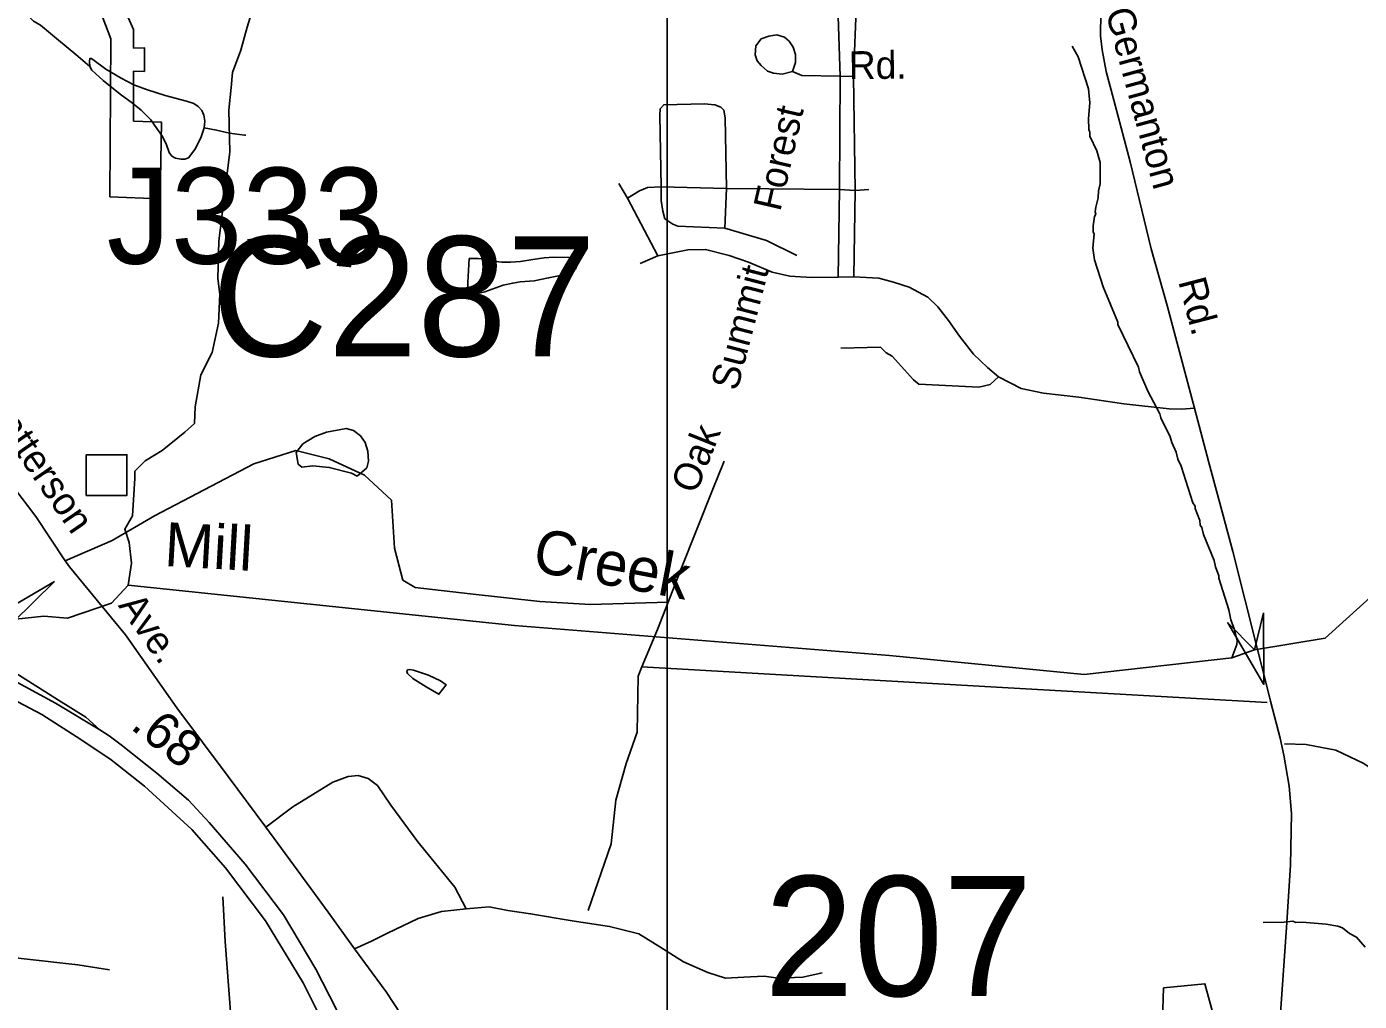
# Model space of a CAD drawing. Extents: x 1547597 to 1699558, y 810033 to 920809.
# Drawn here: x 1624425 to 1628975, y 885639 to 888968 of the extents above; entities that cross this region are included whole.
import ezdxf

# ---------------------------------------------------------------- set-up
doc = ezdxf.new("R2010")
doc.units = 0
for name, color, linetype in [('Exist Cultural Warehouse Building Footprint', 7, 'Continuous'), ('Exist Hydrographic Creek Single Shore', 7, 'Continuous'), ('Exist Hydrographic Creek Single Shore Label', 7, 'Continuous'), ('Exist Hydrographic Misc Water Feature', 7, 'Continuous'), ('Exist Road Non-System Structure Non-Sys Other CELL', 7, 'Continuous'), ('Exist Road Non-System Structure Non-Sys Other Number Label', 7, 'Continuous'), ('Exist Road Non-System Type 51', 7, 'Continuous'), ('Exist Road Non-System Type 51 Label', 7, 'Continuous'), ('Exist Road Primary NC Attributed', 7, 'Continuous'), ('Exist Road Primary NC Label', 7, 'Continuous'), ('Exist Road Primary US Divided Attributed', 7, 'Continuous'), ('Exist Road Primary US Mileage Hundredths English Label', 7, 'Continuous'), ('Exist Road Primary US Ramp 1 Lane  Attributed', 7, 'Continuous'), ('Exist Road Secondary Structure Culvert Attributed CELL', 7, 'Continuous'), ('Exist Road Secondary Structure Culvert Number Label', 7, 'Continuous'), ('Exist Road Secondary Structure Standard Bridge Attributed CELL', 7, 'Continuous'), ('Exist Road Secondary Structure Standard Bridge Number Label', 7, 'Continuous'), ('Prop DSN Text', 7, 'Continuous')]:
    doc.layers.add(name, color=color, linetype=linetype)

msp = doc.modelspace()

# ---------------------------------------------------------------- linework, layer by layer
at = {"layer": 'Exist Cultural Warehouse Building Footprint'}
msp.add_lwpolyline([(1624708.8, 888387.5), (1624712.4, 888926.9), (1624616.3, 889181.2), (1624639.1, 889190.5), (1624564.7, 889399.9), (1624848.7, 889494.4), (1624987.9, 889127.6), (1624749.6, 889047.9), (1624789.9, 888957.9), (1624790.2, 888894.9), (1624827.1, 888895.9), (1624827.1, 888815.3), (1624790.2, 888815.8), (1624790.2, 888645.9), (1624885.9, 888641.6), (1624880.9, 888380.5)], close=True, dxfattribs=at)
at = {"layer": 'Exist Hydrographic Creek Single Shore'}
for points in [[(1624771.8, 887061.1), (1624783.3, 887136), (1624774.7, 887206.4), (1624760.6, 887251.8), (1624787, 887297.1), (1624794.8, 887426), (1624795, 887450.5), (1624829.4, 887484.9), (1624887.3, 887520.9), (1624965.6, 887583.5), (1624998.4, 887613.2), (1625000, 887669.5), (1625019.5, 887779.1), (1625058.7, 887855.7), (1625080.6, 887955.9), (1625084.5, 888054.5), (1625078.2, 888107.7), (1625081.4, 888236), (1625118.9, 888541.1), (1625115.8, 888683.5), (1625123.6, 888760.1), (1625128.3, 888811.8), (1625156.5, 888888.4), (1625178.4, 888966.7), (1625197.1, 889029.3)], [(1629760.5, 887599.2), (1629369.9, 887343.6), (1628858.2, 886880.2), (1628616.4, 886839.7), (1628539.6, 886812.9), (1628034.9, 886756.2), (1627370.4, 886820.5), (1626090.2, 886923.6), (1624771.8, 887061.1)], [(1624388.2, 886945.1), (1624483.6, 886954.5), (1624565, 886948.2), (1624715.2, 886999.8), (1624771.8, 887061.1)]]:
    msp.add_lwpolyline(points, dxfattribs=at)
at = {"layer": 'Exist Hydrographic Misc Water Feature'}
for points in [[(1624419.3, 889015.6), (1624448.9, 888987.1), (1624472.6, 888972.8), (1624533.8, 888921.7), (1624592.5, 888872.7), (1624640.7, 888831.6)], [(1627993.8, 888901.4), (1628015.2, 888865), (1628049.5, 888756.4), (1628054.7, 888708.3), (1628049.8, 888654.4), (1628051.2, 888616.4), (1628055, 888608.4), (1628054.8, 888594.3), (1628078, 888544), (1628089.3, 888503.8), (1628090.2, 888431.7), (1628083.8, 888407.8), (1628083.4, 888383.8), (1628074.9, 888352.1), (1628072.6, 888336.1), (1628074.6, 888328.1), (1628070.4, 888320.1), (1628065.9, 888288.2), (1628065.6, 888266.2), (1628069.5, 888260.1), (1628064.6, 888212.2), (1628070.1, 888172.1), (1628100.5, 888079.7), (1628150.6, 887958.8), (1628150.5, 887950.8), (1628220.1, 887805.6), (1628223.9, 887789.6), (1628252.8, 887723.1), (1628293.5, 887646.4), (1628297.3, 887632.3), (1628328.2, 887567.8), (1628333.9, 887547.7), (1628349.4, 887515.4), (1628355, 887491.4), (1628366.6, 887467.2), (1628406.6, 887342.5), (1628414.4, 887330.4), (1628414.3, 887322.4), (1628429.6, 887282.2), (1628431.4, 887266.1), (1628437.2, 887258), (1628442.9, 887233.9), (1628479.4, 887145.3), (1628483, 887123.3), (1628494.5, 887093), (1628494.4, 887085), (1628528.7, 886976.5), (1628536.2, 886942.4), (1628547.6, 886912.2), (1628557, 886872), (1628556.8, 886858.1), (1628539.6, 886812.9)], [(1624640.7, 888831.6), (1624639.8, 888849.2), (1624640.5, 888859.2), (1624644.9, 888859.8), (1624651.6, 888856.5), (1624695.6, 888823.5), (1624747.7, 888792.8), (1624790.6, 888769.2), (1624834.7, 888753), (1624897.5, 888733.5), (1624970.4, 888713.9), (1624995.3, 888706), (1625010.8, 888695.8), (1625023.7, 888681.9), (1625029.8, 888666.2), (1625033.2, 888645), (1625031.3, 888622.6)], [(1625031.3, 888622.6), (1625020.1, 888588.3), (1624999, 888548.5), (1624978.1, 888520.7), (1624965.5, 888515.8), (1624951.1, 888516), (1624933.7, 888518.8), (1624920.7, 888526.4), (1624912.1, 888538.4), (1624902.4, 888564.1), (1624888.4, 888593.6), (1624869.9, 888620.8), (1624849.1, 888649.8), (1624815.8, 888683.3), (1624786.7, 888707.4), (1624744.5, 888737.3), (1624686.4, 888784.2), (1624647.4, 888819.1), (1624640.7, 888831.6)], [(1625031.3, 888622.6), (1625073.2, 888614.2), (1625117.1, 888603.9), (1625169.1, 888597.3), (1625173.5, 888597.2)], [(1625936.1, 888176), (1625966.7, 888176.7), (1625986.5, 888174.3), (1626017.1, 888167.3), (1626046.7, 888164.2), (1626076.3, 888163.8), (1626111.4, 888166.7), (1626152.6, 888172.7), (1626192.2, 888178.9), (1626224.6, 888180.6), (1626275.6, 888180), (1626296.9, 888175.4), (1626303.4, 888170.4), (1626305.5, 888164.2), (1626303.8, 888152.2), (1626298.6, 888140.2), (1626289.2, 888130.5), (1626274.3, 888124), (1626206.8, 888110.1), (1626157.2, 888100.4), (1626110.1, 888097.1), (1626084.8, 888092.5), (1626051.7, 888085.7), (1626026.4, 888075.7), (1625989.5, 888062.9), (1625964.3, 888056.7), (1625945, 888054.7), (1625937.9, 888056.5), (1625931.5, 888064.8), (1625931.3, 888094.4), (1625936.1, 888176)], [(1625553.4, 887432.8), (1625533.7, 887443.4), (1625458.1, 887463.2), (1625402.2, 887468.5), (1625364.1, 887463.5), (1625352.3, 887473.7), (1625345.3, 887513.9), (1625368.1, 887543.3), (1625408.7, 887568.4), (1625449.1, 887583.4), (1625515.4, 887595.8), (1625541.3, 887589.2), (1625564.7, 887570.6), (1625580.2, 887548.3), (1625589.5, 887518), (1625592.6, 887483.9), (1625586.1, 887462), (1625553.4, 887432.8)], [(1625745.4, 886770.4), (1625796.5, 886753.7), (1625838.3, 886734.5), (1625857.7, 886720.1), (1625832.2, 886688.4), (1625788.7, 886714.1), (1625743.2, 886741.6), (1625725.6, 886759.2), (1625723.5, 886766.1), (1625725.8, 886772), (1625732.7, 886772.9), (1625745.4, 886770.4)], [(1628646.3, 885909), (1628717.4, 885909.5), (1628747.5, 885913), (1628757.4, 885908.8), (1628779.4, 885910.4), (1628861.3, 885903), (1628901.1, 885896.4), (1628917, 885890.1), (1628940.7, 885871.6), (1628964.5, 885859.2), (1628993.9, 885824.8)], [(1628522.8, 885421.9), (1628447.5, 885699.7), (1628306.4, 885685.6), (1628301.7, 885539.6)]]:
    msp.add_lwpolyline(points, dxfattribs=at)
at = {"layer": 'Exist Road Non-System Structure Non-Sys Other CELL'}
msp.add_lwpolyline([(1624628.6, 887506.2), (1624767.6, 887506.2), (1624767.6, 887367.2), (1624628.6, 887367.2)], close=True, dxfattribs=at)
at = {"layer": 'Exist Road Non-System Type 51'}
for p, q in [((1627195.6, 889002.6), (1627202.5, 888799.5)), ((1627255.9, 888997.5), (1627247.3, 888797.8)), ((1627202.5, 888799.5), (1627199.9, 888412.2)), ((1627202.5, 888799.5), (1627247.3, 888797.8)), ((1627247.3, 888797.8), (1627253.3, 888408.8)), ((1626476.1, 888382.9), (1626446.8, 888432.9)), ((1626814.4, 888415.7), (1626591.4, 888420.8)), ((1626814.4, 888415.7), (1626808.3, 888279.7)), ((1627199.9, 888412.2), (1627195.6, 888112.7)), ((1627199.9, 888412.2), (1627253.3, 888408.8)), ((1627253.3, 888408.8), (1627248.9, 888114.3)), ((1627253.3, 888408.8), (1627299.8, 888412.2)), ((1626476.1, 888382.9), (1626579.4, 888185)), ((1626579.4, 888185), (1626519.1, 888159.2)), ((1627195.6, 888112.7), (1627248.9, 888114.3))]:
    msp.add_line(p, q, dxfattribs=at)
msp.add_lwpolyline([(1627039.9, 888815), (1627050.2, 888846), (1627050.2, 888873.5), (1627041.6, 888897.6), (1627027.8, 888918.3), (1627012.3, 888932.1), (1626986.5, 888940.7), (1626959, 888935.5), (1626933.1, 888926.9), (1626914.2, 888902.8), (1626912.5, 888871.8), (1626919.4, 888851.2), (1626933.1, 888835.7), (1626953.8, 888816.7), (1626974.4, 888809.9), (1627003.7, 888806.4)], close=True, dxfattribs=at)
for points in [[(1627202.5, 888799.5), (1627070.8, 888801.2), (1627039.9, 888815)], [(1626814.4, 888415.7), (1626810.1, 888656.6), (1626804.9, 888682.5), (1626794.6, 888692.8), (1626773.9, 888701.4), (1626737.8, 888704.8), (1626600, 888701.4), (1626588, 888687.6), (1626586.3, 888665.3), (1626591.4, 888420.8)], [(1626591.4, 888420.8), (1626545, 888419.1), (1626517.4, 888407), (1626476.1, 888382.9)], [(1626808.3, 888279.7), (1626648.2, 888286.5), (1626631, 888293.4), (1626603.5, 888312.4), (1626596.6, 888338.2), (1626591.4, 888374.3), (1626591.4, 888420.8)], [(1627199.9, 888412.2), (1626959, 888413.9), (1626814.4, 888415.7)], [(1626808.3, 888279.7), (1626951.2, 888238.3), (1627054.5, 888186.7)], [(1626579.4, 888185), (1626682.7, 888205.6), (1626742.9, 888207.4), (1626823.8, 888186.7), (1626889.2, 888164.3), (1626970.1, 888129.9), (1627030.4, 888116.1), (1627104.4, 888111), (1627195.6, 888112.7)], [(1627248.9, 888114.3), (1627334.2, 888109.2), (1627384.1, 888095.5), (1627437.5, 888078.3), (1627501.2, 888043.8), (1627535.6, 888011.1), (1627571.8, 887964.6), (1627609.6, 887911.3), (1627657.8, 887849.3), (1627705.2, 887804.6), (1627743, 887771.9)], [(1624009.9, 887866), (1624074.9, 887815.4), (1624126.9, 887753), (1624203.1, 887655.9), (1624338.2, 887451.4), (1624456, 887295.4), (1624556.9, 887144)], [(1627743, 887771.9), (1627713.8, 887746), (1627675.9, 887737.4), (1627471.1, 887747.8), (1627452.1, 887761.5), (1627379.8, 887842.4), (1627359.2, 887854.5), (1627340.2, 887873.4), (1627204.3, 887870)], [(1627743, 887771.9), (1627820.5, 887732.3), (1627896.2, 887716.8), (1628016.7, 887703), (1628170.8, 887680.6), (1628325.7, 887663.4), (1628367, 887661.7), (1628411.8, 887665.1)], [(1624556.9, 887144), (1624717.6, 887213.4), (1624861.4, 887297.1), (1625200.4, 887475.4), (1625344.2, 887520.5), (1625457.9, 887492.6), (1625578.1, 887436.7), (1625670.3, 887350.8), (1625681.1, 887187.6), (1625709, 887078), (1625751.9, 887052.3), (1625938.6, 887030.8), (1626176.7, 887005), (1626350.5, 886994.3), (1626614.7, 887003)], [(1626806.3, 887484.4), (1626765.2, 887383), (1626660.4, 887120.4), (1626614.7, 887003)], [(1624546, 887159.2), (1624571.9, 887122.9), (1624762.7, 886891.7), (1624937.9, 886641.8), (1625113.3, 886407.9), (1625241.3, 886234.6)], [(1626614.7, 887003), (1626578.1, 886909.3), (1626525.3, 886781.4)], [(1626525.3, 886781.4), (1626512.4, 886750.1), (1626509.3, 886558.8), (1626472.1, 886451.3), (1626436.4, 886327.1), (1626420.7, 886177.7), (1626342.1, 885949.6)], [(1626525.3, 886781.4), (1627775.9, 886709.7), (1628659.7, 886659.8)], [(1628718.8, 886519.2), (1628792.6, 886516.3), (1628894.5, 886497.2), (1628989.8, 886452.1), (1629107, 886370.8), (1629253.7, 886261.2), (1629356.7, 886180.1), (1629461.9, 886118.9), (1629533.5, 886076.2), (1629618.5, 885995.2), (1629713.2, 885890.3), (1629784.5, 885815.4), (1629852, 885774.6), (1629967.4, 885723.4), (1630047, 885690.6)], [(1625925.8, 885955), (1625886.7, 886029.4), (1625760.5, 886184.7), (1625667.8, 886309.8), (1625622.7, 886376.2), (1625591, 886400.6), (1625557, 886410.9), (1625523.1, 886407.4), (1625470.9, 886388.1), (1625333.9, 886303.6), (1625241.3, 886234.6)], [(1625241.3, 886234.6), (1625335.9, 886105.6), (1625453.9, 885944.4), (1625544.6, 885819.2)], [(1625094.7, 885996.3), (1625103.1, 885844.4), (1625127.4, 885514.1), (1625140.5, 885266.1), (1625157.6, 884994), (1625182.5, 884713.7), (1625200.6, 884547.7)], [(1625925.8, 885955), (1625841.7, 885945.9), (1625761.6, 885922.9), (1625657.1, 885872), (1625602, 885845.1), (1625544.6, 885819.2)], [(1626067.7, 885949.3), (1626004, 885962), (1625925.8, 885955)], [(1627140.8, 885737.4), (1627074.7, 885722.1), (1626990.8, 885719), (1626942.9, 885725.6), (1626872.8, 885722.4), (1626810.9, 885719.1), (1626751, 885737.7), (1626667.5, 885774.6), (1626586.1, 885825.5), (1626514.6, 885870.4), (1626415, 885895.4), (1626287.2, 885914.8), (1626145.6, 885938.5), (1626067.7, 885949.3)], [(1624708, 885746.8), (1624600.3, 885764), (1624406.7, 885786.1), (1624261, 885807.9)], [(1626414.3, 884570.1), (1626374.5, 884638.9), (1626293.7, 884735.2), (1626240.6, 884802.4), (1626118.3, 884983.2), (1625949, 885236.1), (1625797.5, 885449.7), (1625652.9, 885672.2), (1625544.6, 885819.2)]]:
    msp.add_lwpolyline(points, dxfattribs=at)
at = {"layer": 'Exist Road Primary NC Attributed'}
for points in [[(1628626.1, 886845.7), (1628583.9, 887012.7), (1628542.6, 887176.3), (1628509.9, 887298.5), (1628460.9, 887479.2), (1628411.8, 887665.1), (1628318.9, 888016.3), (1628264.2, 888209.9), (1628191.9, 888506), (1628140.7, 888699.7), (1628110.1, 888815), (1628096.8, 888889), (1628090.8, 888937.2), (1628091.6, 889015.6)], [(1628242.4, 884231.3), (1628368.8, 884552.2), (1628440.1, 884721), (1628501.5, 884871), (1628585.9, 885071.3), (1628651.4, 885239.1), (1628677.1, 885332.4), (1628690.2, 885401.7), (1628696.8, 885476.1), (1628706.7, 885615.6), (1628725.9, 885891.9), (1628739.8, 886104.3), (1628742.7, 886281.5), (1628735.3, 886374.8), (1628717, 886480.2), (1628703.9, 886537.9), (1628671.3, 886664.8), (1628656.7, 886725.1), (1628626.1, 886845.7)]]:
    msp.add_lwpolyline(points, dxfattribs=at)
at = {"layer": 'Exist Road Primary US Divided Attributed'}
for points in [[(1624674.9, 886567.2), (1624523.9, 886657.9), (1624312.7, 886772.2), (1624209.4, 886830.1), (1624082.5, 886901.8), (1623941.5, 886995.1), (1623854.8, 887053.7), (1623807.1, 887093.3), (1623701.7, 887192.3), (1623609.4, 887287)], [(1623587.4, 887213.4), (1623697, 887101.5), (1623802.6, 887009.2), (1623896.1, 886938.8), (1623973.9, 886889.5), (1624121.8, 886808.2), (1624293.1, 886715.8), (1624477, 886618.8), (1624610, 886534.3), (1624713.3, 886463.9), (1624827, 886374.5), (1624989.3, 886226.4), (1625103.4, 886096), (1625240.8, 885914), (1625369.2, 885703.3), (1625426.1, 885588.6), (1625499.2, 885408.3), (1625559.8, 885212), (1625602.6, 885033.5), (1625624.9, 884890.9), (1625631.5, 884854.7), (1625664.9, 884617.2)], [(1625731.3, 884612.1), (1625688.1, 884871.4), (1625682.8, 884900.1), (1625657.9, 885045.9), (1625616.9, 885215.5), (1625565.2, 885395.8), (1625481.4, 885613.6), (1625412, 885749.7), (1625301.4, 885935.4), (1625171.2, 886108.5), (1625048.5, 886250.3), (1624978.1, 886327), (1624869.7, 886418.6), (1624747.7, 886515.6), (1624707, 886546.1), (1624674.9, 886567.2)]]:
    msp.add_lwpolyline(points, dxfattribs=at)
at = {"layer": 'Exist Road Primary US Ramp 1 Lane  Attributed'}
msp.add_lwpolyline([(1624674.9, 886567.2), (1624627.2, 886610.2), (1624533.7, 886667.9), (1624250.2, 886847.1), (1624160.5, 886934.9), (1624097.4, 887015.6), (1624058.2, 887076.5), (1623957.2, 887234.3), (1623788.9, 887504.9), (1623767, 887585.7), (1623766.6, 887743.8)], dxfattribs=at)
at = {"layer": 'Exist Road Secondary Structure Culvert Attributed CELL'}
msp.add_lwpolyline([(1624520.7, 887073.9), (1623949.7, 886513.5), (1624164.1, 887284.3), (1624153, 886858)], close=True, dxfattribs=at)
at = {"layer": 'Exist Road Secondary Structure Standard Bridge Attributed CELL'}
msp.add_lwpolyline([(1628647.1, 886965.9), (1628648.6, 886722.1), (1628525.4, 886932.5), (1628616.4, 886839.7)], close=True, dxfattribs=at)
at = {"layer": 'Prop DSN Text'}
msp.add_lwpolyline([(1626611.4, 896210.8), (1626611.4, 882941.2), (1617615.4, 882941.2), (1617615.4, 896210.8)], close=True, dxfattribs=at)

# ---------------------------------------------------------------- texts
at = {"layer": 'Exist Hydrographic Creek Single Shore Label'}
for s, rotation, p in [('Mill', 356.7488, (1624892.8, 887126.5)), ('Creek', 349.3348, (1626146.9, 887109.8))]:
    msp.add_text(s, height=150, rotation=rotation, dxfattribs=at).set_placement(p)
at = {"layer": 'Exist Road Non-System Structure Non-Sys Other Number Label'}
msp.add_text('J333', height=328.08, dxfattribs=at).set_placement((1624698.1, 888158.5))
at = {"layer": 'Exist Road Non-System Type 51 Label'}
for s, rotation, p in [('Rd.', 0.295, (1627231.9, 888789.3)), ('Forest', 77.0483, (1626997.4, 888334.1)), ('Summit', 75.4553, (1626851, 887721.1)), ('Patterson', 304.5028, (1624274, 887677.3)), ('Oak', 68.2477, (1626709.8, 887368.6)), ('Ave.', 305.4455, (1624735.6, 886991))]:
    msp.add_text(s, height=95, rotation=rotation, dxfattribs=at).set_placement(p)
at = {"layer": 'Exist Road Primary NC Label'}
for s, rotation, p in [('Germanton', 285.2001, (1628107.4, 889019.8)), ('Rd.', 284.5799, (1628355.8, 888098.6))]:
    msp.add_text(s, height=95, rotation=rotation, dxfattribs=at).set_placement(p)
at = {"layer": 'Exist Road Primary US Mileage Hundredths English Label'}
msp.add_text('.68', height=125, rotation=321.5198, dxfattribs=at).set_placement((1624775.7, 886573.2))
at = {"layer": 'Exist Road Secondary Structure Culvert Number Label'}
msp.add_text('C287', height=410.1, dxfattribs=at).set_placement((1625057.6, 887842.2))
at = {"layer": 'Exist Road Secondary Structure Standard Bridge Number Label'}
msp.add_text('207', height=410.1, dxfattribs=at).set_placement((1626943.6, 885657.6))

doc.saveas('drawing.dxf')
